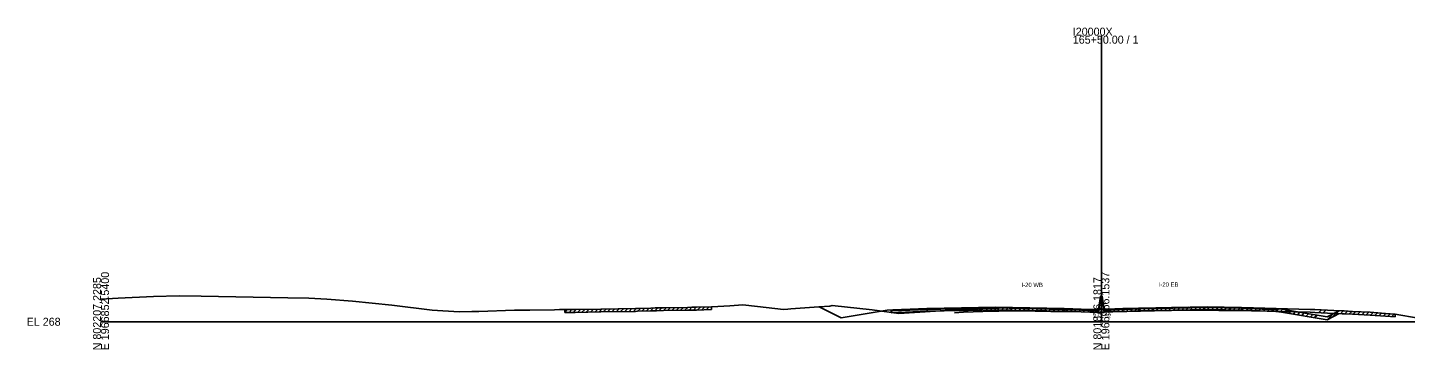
# Model space of a CAD drawing. Extents: x -4026 to 9638, y -10 to 19609.
# Drawn here: x 3974.3 to 4456.4, y 6990.3 to 7102.9 of the extents above; entities that cross this region are included whole.
import ezdxf

# ---------------------------------------------------------------- set-up
doc = ezdxf.new("R2010")
doc.units = 0
for name, color, linetype in [('Default', 7, 'Continuous'), ('RD_GPK_XS_Cell', 7, 'Continuous'), ('RD_TX_Misc1', 7, 'Continuous'), ('RD_XS_Base', 7, 'Continuous'), ('RD_XS_ExGround', 7, 'Continuous'), ('RD_XS_ExPaveRet', 7, 'Continuous'), ('RD_XS_Greenside', 7, 'Continuous'), ('RD_XS_MedBWall', 7, 'Continuous'), ('RD_XS_Pave', 7, 'Continuous'), ('RD_XS_PaveOvlay', 7, 'Continuous'), ('RD_XS_TieSlope', 7, 'Continuous'), ('RD_XS_TX_Elev_EX', 7, 'Continuous')]:
    doc.layers.add(name, color=color, linetype=linetype)

msp = doc.modelspace()

# ---------------------------------------------------------------- linework, layer by layer
at = {"layer": 'RD_GPK_XS_Cell'}
for p, q in [((4350, 7000), (4350, 7100.1)), ((4000, 7000), (4350, 7000)), ((4350, 7000), (4700, 7000))]:
    msp.add_line(p, q, dxfattribs=at)
at = {"layer": 'RD_XS_Base'}
for points in [[(4337, 7004.33), (4313, 7004.82), (4289, 7004.33)], [(4363, 7004.46), (4387, 7004.94), (4399, 7004.7)], [(4399, 7004.7), (4399, 7004.7), (4399, 7004.03), (4399, 7004.03)], [(4399, 7004.03), (4399, 7004.7)], [(4411.5, 7004.2), (4411, 7004.22), (4399, 7004.7)], [(4276.5, 7003.84), (4277, 7003.86), (4289, 7004.33)], [(4276.5, 7003.17), (4276.5, 7003.84)], [(4289, 7003.66), (4276.5, 7003.17)], [(4289, 7004.33), (4289, 7003.66)], [(4289, 7004.33), (4289, 7004.33), (4289, 7003.66), (4289, 7003.66)], [(4289, 7003.66), (4313, 7004.15), (4337, 7003.66)], [(4337, 7003.66), (4337, 7004.33)], [(4349, 7003.86), (4337, 7004.33)], [(4337, 7003.66), (4349, 7003.19)], [(4349, 7003.19), (4349, 7003.86)], [(4351, 7003.98), (4363, 7004.46)], [(4351, 7003.31), (4351, 7003.98)], [(4363, 7003.79), (4351, 7003.31)], [(4363, 7003.79), (4363, 7004.46)], [(4399, 7004.03), (4387, 7004.27), (4363, 7003.79)], [(4399, 7004.03), (4411.5, 7003.53)], [(4411.5, 7003.53), (4411.5, 7004.2)]]:
    msp.add_lwpolyline(points, dxfattribs=at)
at = {"layer": 'RD_XS_ExGround'}
msp.add_lwpolyline([(4000, 7007.9), (4006, 7008.27), (4018.38, 7008.84), (4027.33, 7009.07), (4035.06, 7008.93), (4065.41, 7008.34), (4072.73, 7008.23), (4078.97, 7007.85), (4087.96, 7007.17), (4101.71, 7005.83), (4115.85, 7004.06), (4125.32, 7003.41), (4129.73, 7003.6), (4130.67, 7003.61), (4132.24, 7003.63), (4144.72, 7004.02), (4150, 7004.08), (4158.62, 7004.21), (4160.4, 7004.25), (4162.25, 7004.28), (4165.91, 7004.27), (4174.93, 7004.42), (4186.96, 7004.63), (4187.71, 7004.65), (4192.37, 7004.8), (4193.84, 7004.85), (4194.41, 7004.87), (4196.84, 7004.91), (4205.24, 7005.03), (4206.74, 7005.06), (4208.39, 7005.1), (4213.62, 7005.23), (4215.76, 7005.35), (4219.99, 7005.6), (4224.5, 7005.94), (4229.73, 7005.39), (4238.77, 7004.28), (4240.31, 7004.41), (4241.37, 7004.47), (4251.18, 7005.22), (4254.95, 7005.49), (4255.85, 7005.63), (4269.76, 7004.15), (4279.08, 7002.89), (4291.91, 7003.7), (4298.62, 7004.15), (4301.81, 7004.3), (4308.55, 7004.62), (4314.12, 7004.73), (4320.35, 7004.87), (4326.83, 7004.72), (4332.26, 7004.6), (4336.89, 7004.53), (4342.93, 7004.43), (4347.13, 7004.33), (4349.16, 7004.28), (4350, 7004.32), (4351.04, 7004.37), (4351.76, 7004.41), (4357.55, 7004.59), (4357.91, 7004.6), (4358.89, 7004.62), (4368.61, 7004.8), (4374.57, 7004.95), (4380.47, 7005.09), (4386.81, 7005.02), (4391.11, 7004.98), (4393.28, 7004.95), (4397.1, 7004.9), (4402.58, 7004.81), (4403.26, 7004.81), (4423.03, 7004.31), (4424.65, 7004.26), (4431.31, 7003.93), (4434.23, 7003.79), (4434.99, 7003.76), (4437.82, 7003.61), (4444.06, 7003.3), (4449.44, 7002.93), (4452.77, 7002.7), (4454.73, 7002.34), (4462.94, 7000.92)], dxfattribs=at)
at = {"layer": 'RD_XS_ExPaveRet'}
for p, q in [((4181.75, 7003.54), (4182.77, 7004.56)), ((4183.25, 7003.57), (4184.27, 7004.58)), ((4184.75, 7003.59), (4185.77, 7004.61)), ((4186.25, 7003.62), (4187.27, 7004.64)), ((4187.75, 7003.65), (4188.79, 7004.68)), ((4189.25, 7003.7), (4190.29, 7004.73)), ((4190.75, 7003.75), (4191.79, 7004.78)), ((4192.25, 7003.79), (4193.29, 7004.83)), ((4193.75, 7003.85), (4194.78, 7004.87)), ((4195.25, 7003.88), (4196.27, 7004.9)), ((4196.75, 7003.9), (4197.77, 7004.92)), ((4198.25, 7003.93), (4199.27, 7004.94)), ((4199.75, 7003.95), (4200.77, 7004.97)), ((4201.25, 7003.97), (4202.27, 7004.99)), ((4202.75, 7004), (4203.77, 7005.01)), ((4204.25, 7004.02), (4205.27, 7005.03)), ((4205.75, 7004.04), (4206.77, 7005.06)), ((4207.25, 7004.07), (4208.28, 7005.1)), ((4208.75, 7004.11), (4209.78, 7005.13)), ((4210.25, 7004.15), (4211.28, 7005.17)), ((4211.75, 7004.18), (4212.78, 7005.21)), ((4213.62, 7005.23), (4213.62, 7004.23)), ((4307.62, 7004.04), (4308.18, 7004.6)), ((4309.12, 7003.63), (4310.14, 7004.65)), ((4310.62, 7003.66), (4311.64, 7004.68)), ((4312.12, 7003.69), (4313.14, 7004.71)), ((4313.62, 7004.14), (4314.21, 7004.74)), ((4315.12, 7004.11), (4315.78, 7004.77)), ((4316.62, 7004.08), (4317.34, 7004.81)), ((4318.12, 7004.05), (4318.91, 7004.84)), ((4319.62, 7004.02), (4320.47, 7004.87)), ((4321.12, 7003.99), (4321.96, 7004.84)), ((4322.62, 7003.96), (4323.46, 7004.8)), ((4324.12, 7003.93), (4324.95, 7004.77)), ((4325.62, 7003.9), (4326.45, 7004.73)), ((4327.12, 7003.87), (4327.95, 7004.7)), ((4328.62, 7003.84), (4329.44, 7004.67)), ((4330.12, 7003.81), (4330.94, 7004.63)), ((4331.62, 7003.78), (4332.44, 7004.6)), ((4333.12, 7003.75), (4333.95, 7004.58)), ((4334.62, 7003.72), (4335.45, 7004.56)), ((4349, 7003.19), (4349.75, 7007.98)), ((4349.75, 7007.98), (4350.25, 7007.98)), ((4350.25, 7007.98), (4351, 7003.31)), ((4357.12, 7003.56), (4358.16, 7004.6)), ((4358.62, 7003.62), (4359.63, 7004.63)), ((4360.12, 7003.64), (4361.13, 7004.66)), ((4361.62, 7003.67), (4362.63, 7004.69)), ((4363.12, 7003.79), (4364.03, 7004.71)), ((4364.62, 7003.82), (4365.53, 7004.74)), ((4366.12, 7003.85), (4367.03, 7004.77)), ((4367.62, 7003.88), (4368.53, 7004.8)), ((4369.12, 7003.91), (4370.04, 7004.84)), ((4370.62, 7003.94), (4371.54, 7004.87)), ((4372.12, 7003.97), (4373.05, 7004.91)), ((4373.62, 7004), (4374.56, 7004.95)), ((4375.12, 7004.03), (4376.07, 7004.99)), ((4376.62, 7004.06), (4377.57, 7005.02)), ((4378.12, 7004.09), (4379.08, 7005.06)), ((4379.62, 7004.12), (4380.58, 7005.09)), ((4381.12, 7004.15), (4382.03, 7005.07)), ((4382.62, 7004.18), (4383.49, 7005.06)), ((4384.12, 7004.21), (4384.94, 7005.04)), ((4385.62, 7004.24), (4386.4, 7005.03)), ((4387.12, 7004.27), (4387.86, 7005.01)), ((4388.62, 7004.24), (4389.37, 7004.99)), ((4390.12, 7004.21), (4390.88, 7004.98)), ((4391.62, 7004.18), (4392.4, 7004.96)), ((4393.12, 7004.15), (4393.91, 7004.94)), ((4394.62, 7004.12), (4395.42, 7004.92)), ((4396.12, 7004.09), (4396.93, 7004.9)), ((4397.62, 7003.89), (4398.6, 7004.88)), ((4399.12, 7004.03), (4399.94, 7004.85)), ((4400.62, 7003.97), (4401.48, 7004.83)), ((4402.12, 7003.91), (4403.02, 7004.81)), ((4403.62, 7003.8), (4404.59, 7004.78)), ((4405.12, 7003.76), (4406.09, 7004.74)), ((4406.62, 7003.73), (4407.58, 7004.69)), ((4408.12, 7003.69), (4409.06, 7004.63)), ((4409.62, 7003.65), (4410.54, 7004.57)), ((4162.25, 7003.28), (4163.25, 7004.28)), ((4162.25, 7003.28), (4162.25, 7004.28)), ((4162.25, 7003.28), (4165.91, 7003.27)), ((4163.75, 7003.28), (4164.75, 7004.27)), ((4165.25, 7003.27), (4166.26, 7004.27)), ((4165.91, 7003.27), (4174.93, 7003.42)), ((4166.75, 7003.28), (4167.77, 7004.3)), ((4168.25, 7003.31), (4169.27, 7004.33)), ((4169.75, 7003.33), (4170.77, 7004.35)), ((4171.25, 7003.36), (4172.27, 7004.38)), ((4172.75, 7003.39), (4173.77, 7004.4)), ((4174.25, 7003.41), (4175.27, 7004.43)), ((4174.93, 7003.42), (4186.96, 7003.63)), ((4175.75, 7003.44), (4176.77, 7004.45)), ((4177.25, 7003.46), (4178.27, 7004.48)), ((4178.75, 7003.49), (4179.77, 7004.51)), ((4180.25, 7003.51), (4181.27, 7004.53)), ((4186.96, 7003.63), (4187.71, 7003.65)), ((4187.71, 7003.65), (4192.37, 7003.8)), ((4192.37, 7003.8), (4193.84, 7003.85)), ((4193.84, 7003.85), (4194.41, 7003.87)), ((4194.41, 7003.87), (4196.84, 7003.91)), ((4196.84, 7003.91), (4205.24, 7004.03)), ((4205.24, 7004.03), (4206.74, 7004.06)), ((4206.74, 7004.06), (4208.39, 7004.1)), ((4208.39, 7004.1), (4213.62, 7004.23)), ((4298.62, 7003.86), (4298.92, 7004.16)), ((4298.62, 7003.86), (4313, 7004.15)), ((4298.62, 7003.86), (4298.62, 7004.15)), ((4298.62, 7003.15), (4301.81, 7003.3)), ((4300.12, 7003.89), (4300.46, 7004.24)), ((4301.62, 7003.92), (4302, 7004.31)), ((4301.81, 7003.3), (4308.55, 7003.62)), ((4303.12, 7003.95), (4303.55, 7004.38)), ((4304.62, 7003.98), (4305.09, 7004.46)), ((4306.12, 7004.01), (4306.63, 7004.53)), ((4308.55, 7003.62), (4314.12, 7003.73)), ((4313, 7004.15), (4337, 7003.67)), ((4314.12, 7003.73), (4320.35, 7003.87)), ((4320.35, 7003.87), (4326.83, 7003.72)), ((4326.83, 7003.72), (4332.26, 7003.6)), ((4332.26, 7003.6), (4336.89, 7003.53)), ((4336.12, 7003.69), (4336.96, 7004.53)), ((4336.89, 7003.53), (4342.93, 7003.43)), ((4337, 7003.67), (4349, 7003.19)), ((4337.62, 7003.65), (4338.48, 7004.51)), ((4339.12, 7003.59), (4340.01, 7004.48)), ((4340.62, 7003.53), (4341.55, 7004.46)), ((4342.12, 7003.47), (4343.08, 7004.43)), ((4342.93, 7003.43), (4347.13, 7003.33)), ((4343.62, 7003.41), (4344.58, 7004.37)), ((4345.12, 7003.35), (4346.08, 7004.31)), ((4346.62, 7003.29), (4347.58, 7004.25)), ((4347.13, 7003.33), (4349.16, 7003.28)), ((4348.12, 7003.31), (4349, 7004.19)), ((4349.16, 7003.28), (4350, 7003.32)), ((4349.62, 7003.31), (4350.66, 7004.35)), ((4350, 7003.32), (4351.04, 7003.37)), ((4351, 7003.31), (4363, 7003.79)), ((4351.04, 7003.37), (4351.76, 7003.41)), ((4351.12, 7003.32), (4352.16, 7004.36)), ((4351.76, 7003.41), (4357.55, 7003.59)), ((4352.62, 7003.38), (4353.66, 7004.42)), ((4354.12, 7003.44), (4355.16, 7004.48)), ((4355.62, 7003.5), (4356.66, 7004.54)), ((4357.55, 7003.59), (4357.91, 7003.6)), ((4357.91, 7003.6), (4358.89, 7003.62)), ((4358.89, 7003.62), (4368.61, 7003.8)), ((4363, 7003.79), (4387, 7004.27)), ((4368.61, 7003.8), (4374.57, 7003.95)), ((4374.57, 7003.95), (4380.47, 7004.09)), ((4380.47, 7004.09), (4386.81, 7004.02)), ((4386.81, 7004.02), (4391.11, 7003.98)), ((4387, 7004.27), (4399, 7004.03)), ((4391.11, 7003.98), (4393.28, 7003.95)), ((4393.28, 7003.95), (4397.1, 7003.9)), ((4397.1, 7003.9), (4402.58, 7003.81)), ((4399, 7004.03), (4411, 7003.55)), ((4402.58, 7003.81), (4403.26, 7003.81)), ((4403.26, 7003.81), (4423.03, 7003.31)), ((4411, 7003.55), (4413, 7003.39)), ((4411.12, 7003.61), (4411.98, 7004.47)), ((4412.62, 7003.57), (4413.37, 7004.32)), ((4413, 7003.39), (4429, 7000.72)), ((4414.12, 7003.2), (4414.97, 7004.06)), ((4415.62, 7002.95), (4416.47, 7003.81)), ((4417.12, 7002.7), (4417.97, 7003.56)), ((4418.62, 7002.45), (4419.47, 7003.31)), ((4420.12, 7002.2), (4420.97, 7003.06)), ((4421.62, 7001.95), (4422.47, 7002.81)), ((4423.03, 7003.31), (4424.65, 7003.26)), ((4423.12, 7001.7), (4423.97, 7002.56)), ((4424.62, 7001.45), (4425.47, 7002.31)), ((4424.65, 7003.26), (4431.31, 7002.93)), ((4426.12, 7003.19), (4427.07, 7004.14)), ((4427.62, 7003.11), (4428.57, 7004.07)), ((4429, 7000.72), (4433.24, 7002.84)), ((4429.12, 7000.78), (4431.12, 7002.78)), ((4430.62, 7001.53), (4432.62, 7003.53)), ((4431.31, 7002.93), (4434.23, 7002.79)), ((4432.12, 7002.89), (4432.88, 7003.66)), ((4433.62, 7002.82), (4434.57, 7003.78)), ((4434.23, 7002.79), (4434.99, 7002.76)), ((4434.99, 7002.76), (4437.82, 7002.61)), ((4435.12, 7002.75), (4436.07, 7003.7)), ((4436.62, 7002.67), (4437.57, 7003.63)), ((4437.82, 7002.61), (4444.06, 7002.3)), ((4438.12, 7002.6), (4439.07, 7003.55)), ((4439.62, 7002.53), (4440.57, 7003.48)), ((4441.12, 7002.45), (4442.07, 7003.4)), ((4442.62, 7002.38), (4443.57, 7003.33)), ((4444.06, 7002.3), (4449.44, 7001.93)), ((4444.12, 7002.3), (4445.05, 7003.23)), ((4445.62, 7002.19), (4446.55, 7003.13)), ((4447.12, 7002.09), (4448.05, 7003.02)), ((4448.62, 7001.98), (4449.55, 7002.92)), ((4449.44, 7001.93), (4452.77, 7001.7)), ((4450.12, 7001.88), (4451.05, 7002.82)), ((4451.62, 7001.78), (4452.55, 7002.72)), ((4452.77, 7002.7), (4452.77, 7001.7))]:
    msp.add_line(p, q, dxfattribs=at)
at = {"layer": 'RD_XS_Greenside'}
for points in [[(4275, 7004.03), (4259, 7001.36)], [(4277, 7004.19), (4275, 7004.03)], [(4411, 7004.55), (4413, 7004.39)], [(4413, 7004.39), (4429, 7001.72)]]:
    msp.add_lwpolyline(points, dxfattribs=at)
at = {"layer": 'RD_XS_MedBWall'}
for points in [[(4349, 7004.19), (4349.75, 7008.98), (4350.25, 7008.98), (4351, 7004.31)], [(4349, 7003.19), (4349, 7004.19)], [(4351, 7003.19), (4349, 7003.19)], [(4351, 7004.31), (4351, 7003.19)]]:
    msp.add_lwpolyline(points, dxfattribs=at)
at = {"layer": 'RD_XS_Pave'}
for points in [[(4289, 7004.5), (4313, 7004.98), (4337, 7004.5)], [(4337, 7004.33), (4313, 7004.82), (4289, 7004.33)], [(4363, 7004.63), (4351, 7004.15)], [(4399, 7004.87), (4387, 7005.11), (4363, 7004.63)], [(4363, 7004.46), (4387, 7004.94), (4399, 7004.7)], [(4363, 7004.63), (4363, 7004.46)], [(4399, 7004.87), (4399, 7004.87), (4399, 7004.7), (4399, 7004.7)], [(4399, 7004.7), (4399, 7004.87)], [(4411, 7004.39), (4399, 7004.87)], [(4399, 7004.7), (4411, 7004.22)], [(4277, 7004.02), (4289, 7004.5)], [(4289, 7004.33), (4277, 7003.86)], [(4277, 7003.86), (4277, 7004.02)], [(4289, 7004.5), (4289, 7004.5), (4289, 7004.33), (4289, 7004.33)], [(4289, 7004.33), (4289, 7004.5)], [(4337, 7004.5), (4349, 7004.03)], [(4337, 7004.33), (4337, 7004.5)], [(4349, 7003.86), (4337, 7004.33)], [(4349, 7004.03), (4349, 7003.86)], [(4351, 7003.98), (4363, 7004.46)], [(4351, 7004.15), (4351, 7003.98)], [(4411, 7004.22), (4411, 7004.39)]]:
    msp.add_lwpolyline(points, dxfattribs=at)
at = {"layer": 'RD_XS_PaveOvlay'}
for points in [[(4277, 7004.19), (4289, 7004.67)], [(4289, 7004.67), (4313, 7005.15), (4337, 7004.67)], [(4337, 7004.5), (4313, 7004.98), (4289, 7004.5)], [(4289, 7004.67), (4289, 7004.5)], [(4289, 7004.67), (4289, 7004.67), (4289, 7004.5), (4289, 7004.5)], [(4337, 7004.67), (4337, 7004.5)], [(4337, 7004.67), (4349, 7004.19)], [(4363, 7004.79), (4351, 7004.31)], [(4351, 7004.15), (4363, 7004.63)], [(4399, 7005.03), (4387, 7005.27), (4363, 7004.79)], [(4363, 7004.63), (4387, 7005.11), (4399, 7004.87)], [(4363, 7004.79), (4363, 7004.63)], [(4399, 7004.87), (4399, 7005.03)], [(4399, 7005.03), (4399, 7005.03), (4399, 7004.87), (4399, 7004.87)], [(4399, 7005.03), (4411, 7004.55)], [(4411, 7004.39), (4399, 7004.87)], [(4289, 7004.5), (4277, 7004.02)], [(4277, 7004.02), (4277, 7004.19)], [(4349, 7004.03), (4337, 7004.5)], [(4349, 7004.19), (4349, 7004.03)], [(4351, 7004.31), (4351, 7004.15)], [(4411, 7004.55), (4411, 7004.39)]]:
    msp.add_lwpolyline(points, dxfattribs=at)
at = {"layer": 'RD_XS_TieSlope'}
for points in [[(4259, 7001.36), (4251.27, 7005.23)], [(4429, 7001.72), (4433.24, 7003.84)]]:
    msp.add_lwpolyline(points, dxfattribs=at)

# ---------------------------------------------------------------- texts
at = {"layer": 'Default'}
msp.add_text('-', height=0.0001, dxfattribs=at).set_placement((4000, 7000))
at = {"layer": 'RD_GPK_XS_Cell'}
for s, p in [('I20000X', (4340, 7100.1)), ('165+50.00 / 1', (4340, 7097.3)), ('EL 268', (3974, 6998.6))]:
    msp.add_text(s, height=2.8, dxfattribs=at).set_placement(p)
for s, p in [('N 802207.2285', (4000, 6990)), ('E 1966852.5400', (4002.8, 6990)), ('N 801876.1817', (4350, 6990)), ('E 1966966.1537', (4352.8, 6990))]:
    msp.add_text(s, height=2.8, rotation=90, dxfattribs=at).set_placement(p)
at = {"layer": 'RD_TX_Misc1'}
for s, p in [('I-20 WB', (4322.06, 7012.15)), ('I-20 EB', (4370.06, 7012.27))]:
    msp.add_text(s, height=1.5, dxfattribs=at).set_placement(p)
at = {"layer": 'RD_XS_TX_Elev_EX'}
msp.add_text('272.32', height=1.5, dxfattribs=at).set_placement((4347.05, 7001.32))

doc.saveas('drawing.dxf')
